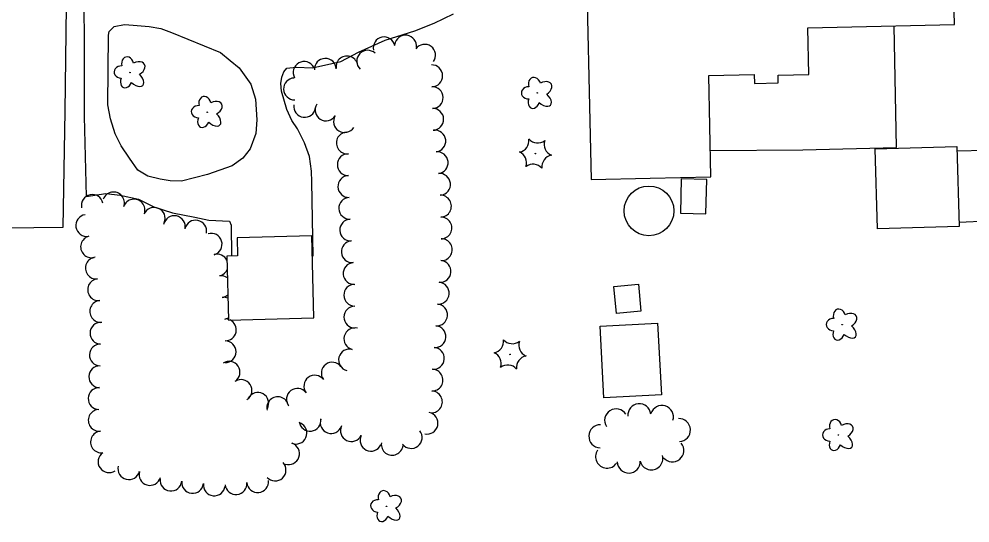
# Model space of a CAD drawing. Extents: x 588843 to 2552415, y 180129 to 269402.
# Drawn here: x 601779.1 to 602096.3, y 183083.3 to 183251.5 of the extents above; entities that cross this region are included whole.
import ezdxf

# ---------------------------------------------------------------- set-up
doc = ezdxf.new("R2010")
doc.units = 0
for name, color, linetype in [('E_BLD', 7, 'Continuous'), ('E_DWY', 7, 'Continuous'), ('E_LAND_TreeLine_P', 7, 'Continuous'), ('E_LAND_Vegetation', 7, 'Continuous'), ('E_RDWY', 7, 'Continuous')]:
    doc.layers.add(name, color=color, linetype=linetype)

# ---------------------------------------------------------------- blocks, each defined once
blk = doc.blocks.new('DTRE_4')
at = {"layer": 'E_LAND_Vegetation'}
blk.add_circle((-0.6, 0), 0.601, dxfattribs=at)
for centre, major_axis, ratio in [((-6.1, 17.5), (4.5, -16.3), 0.782863), ((13.3, 9), (-17.3, -9.6), 0.691916), ((-19.3, 0.5), (16.2, -0.4), 0.832022), ((-8.2, -17.2), (5.9, 15.9), 0.716896), ((11.6, -12.2), (-16.4, 15), 0.560249)]:
    blk.add_ellipse(centre, major_axis=major_axis, ratio=ratio, start_param=1.570796, end_param=4.712389, dxfattribs=at)
blk = doc.blocks.new('CTRE_4')
at = {"layer": 'E_LAND_Vegetation'}
blk.add_circle((0, 0), 0.733, dxfattribs=at)
for centre, start, end in [((-39.3, 29.4), 280.2067, 5.9716), ((5.9, 49), 220.2113, 305.9762), ((45.4, 19.3), 160.2113, 245.9762), ((-45.4, -19.3), 340.2113, 65.9762), ((39.5, -29.6), 100.2511, 185.9272), ((-5.9, -49), 40.2113, 125.9762)]:
    blk.add_arc(centre, 25.8, start, end, dxfattribs=at)

msp = doc.modelspace()

# ---------------------------------------------------------------- linework, layer by layer
at = {"layer": 'E_BLD'}
for points in [[(602032.3, 183232.76), (602042.55, 183232.99), (602042.19, 183248.57), (602091.16, 183249.7), (602090.55, 183276.31), (602008.59, 183274.43), (602008.41, 183281.98), (601968.02, 183281.05), (601969.93, 183197.92), (601989.67, 183198.36), (602009.92, 183198.84), (602009.15, 183232.66), (602024.34, 183233.01), (602024.41, 183229.98), (602032.36, 183230.17)], [(602092.75, 183182.31), (602065.49, 183181.51), (602064.71, 183208.18), (602091.97, 183208.97)], [(602008.25, 183186.45), (602008.55, 183197.98), (602000, 183198.19), (601999.71, 183186.67)], [(601877.4, 183151.76), (601876.72, 183179.1), (601851.84, 183178.47), (601851.99, 183172.47), (601848.4, 183172.38), (601848.93, 183151.05)], [(601977.51, 183162.19), (601985.68, 183162.97), (601986.55, 183153.99), (601978.38, 183153.2)], [(601992.11, 183149.98), (601993.39, 183126.09), (601974.17, 183125.06), (601972.89, 183148.95)]]:
    msp.add_lwpolyline(points, close=True, dxfattribs=at)
msp.add_circle((601989.23, 183187.47), 8.3, dxfattribs=at)
at = {"layer": 'E_DWY'}
for points in [[(601796.19, 183442.79), (601798.01, 183440.01), (601798.54, 183437.17), (601799.3, 183344.67), (601800.64, 183281.1), (601800.79, 183218.97), (601801.49, 183192.24), (601808, 183193.28), (601812.84, 183192.75), (601818.87, 183191.37), (601824.06, 183188.8), (601830.28, 183186.82), (601837.73, 183185.4), (601842.36, 183184.37), (601849.23, 183184.08), (601849.8, 183182.75), (601849.94, 183172.63)], [(601877.14, 183172.31), (601876.7, 183197.21), (601876.59, 183200.75), (601876.01, 183205.62), (601874.31, 183210.22), (601871.91, 183214.84), (601870.06, 183217.62), (601868.44, 183221.31), (601866.68, 183227.42), (601866.45, 183229.96), (601866.7, 183232.08), (601867.46, 183233.88), (601868.4, 183235.07), (601871.55, 183235.39), (601877.01, 183235.24), (601886.37, 183237.32), (601892.32, 183240.4), (601901.23, 183244.41), (601911.13, 183247.58), (601917.57, 183250.14), (601924.03, 183253.2)], [(602009.72, 183207.61), (602040.54, 183207.85), (602071.78, 183208.64), (602071.01, 183249.24)], [(602092.01, 183207.47), (602101.48, 183207.78), (602102.17, 183184), (602092.71, 183183.56)]]:
    msp.add_lwpolyline(points, dxfattribs=at)
msp.add_lwpolyline([(601829.97, 183247.02), (601846.29, 183240.31), (601849.55, 183237.6), (601852.52, 183235.19), (601856.42, 183229.72), (601857.91, 183224.73), (601858.43, 183217.83), (601858.01, 183213.29), (601856.15, 183208.18), (601853.74, 183205.11), (601850.13, 183202.47), (601841.96, 183199.66), (601833.3, 183197.36), (601829.46, 183197.46), (601826.13, 183198.06), (601822.01, 183199.08), (601818.73, 183201.09), (601815.9, 183205.01), (601813.18, 183209.23), (601811.16, 183213.13), (601809.57, 183218.13), (601808.69, 183222.91), (601808.9, 183246.07), (601809.14, 183247.38), (601810.8, 183248.95), (601814.26, 183249.67), (601817.19, 183249.49), (601822.44, 183249.05), (601826.37, 183248.33)], close=True, dxfattribs=at)
at = {"layer": 'E_LAND_TreeLine_P'}
for centre, radius, start, end in [((601908.01, 183242.45), 3.64, 351.8831, 171.8831), ((601900.86, 183241.86), 3.64, 11.5991, 191.5991), ((601914.39, 183239.4), 3.64, 324.0847, 144.0847), ((601895.38, 183237.42), 3.64, 46.0676, 226.0676), ((601874.18, 183233.65), 3.64, 29.0443, 209.0443), ((601881.23, 183234.71), 3.64, 2.1564, 182.1564), ((601888.45, 183235.51), 3.64, 6.8309, 186.8309), ((601916.74, 183232.54), 3.64, 271.4007, 91.4007), ((601870.96, 183228.16), 3.64, 91.8315, 271.8315), ((601916.91, 183225.27), 3.64, 271.4007, 91.4007), ((601874.35, 183222.33), 3.64, 172.1248, 352.1248), ((601881.48, 183221.13), 3.64, 147.9995, 327.9995), ((601917.09, 183218), 3.64, 271.4007, 91.4007), ((601887.64, 183217.27), 3.64, 147.9995, 327.9995), ((601917.78, 183210.77), 3.64, 276.2302, 96.2302), ((601888.57, 183210.13), 3.64, 96.2803, 276.2803), ((601888.93, 183202.88), 3.64, 89.9725, 269.9725), ((601918.57, 183203.54), 3.64, 276.2302, 96.2302), ((601889.08, 183195.61), 3.64, 92.5095, 272.5095), ((601919.36, 183196.31), 3.64, 276.2302, 96.2302), ((601803.5, 183189.3), 3.64, 12.0355, 192.0355), ((601810.57, 183190.13), 3.64, 340.7646, 160.7646), ((601889.4, 183188.34), 3.64, 92.5095, 272.5095), ((601919.67, 183189.05), 3.64, 271.1405, 91.1405), ((601817.43, 183187.74), 3.64, 340.7646, 160.7646), ((601824.16, 183184.97), 3.64, 336.8341, 156.8341), ((601801.64, 183182.6), 3.64, 98.5897, 278.5897), ((601830.87, 183182.2), 3.64, 348.3844, 168.3844), ((601919.81, 183181.78), 3.64, 271.1405, 91.1405), ((601837.99, 183180.74), 3.64, 348.3844, 168.3844), ((601889.72, 183181.08), 3.64, 92.5095, 272.5095), ((601843.15, 183176.35), 3.64, 286.2489, 106.2489), ((601803.26, 183175.47), 3.64, 103.9263, 283.9263), ((601890.24, 183173.83), 3.64, 94.7191, 274.7191), ((601919.96, 183174.51), 3.64, 271.1405, 91.1405), ((601845.18, 183169.37), 3.64, 26.6005, 106.2489), ((601804.87, 183168.39), 3.64, 95.754, 275.754), ((601890.84, 183166.58), 3.64, 94.7191, 274.7191), ((601919.53, 183167.26), 3.64, 265.2852, 85.2852), ((601845.18, 183169.37), 3.64, 286.2489, 336.266), ((601805.6, 183161.15), 3.64, 95.754, 275.754), ((601846.39, 183162.22), 3.64, 52.8817, 96.7753), ((601918.93, 183160.01), 3.64, 265.2852, 85.2852), ((601891.05, 183159.32), 3.64, 90.2549, 270.2549), ((601806.32, 183153.92), 3.64, 95.754, 275.754), ((601846.39, 183162.22), 3.64, 276.7753, 309.9848), ((601847.25, 183155), 3.64, 65.5207, 96.7753), ((601891.08, 183152.05), 3.64, 90.2549, 270.2549), ((601918.38, 183152.76), 3.64, 265.6948, 85.6948), ((601847.25, 183155), 3.64, 276.7753, 297.3458), ((601847.91, 183147.76), 3.64, 269.3201, 65.0724), ((601847.91, 183147.76), 3.64, 73.7477, 89.3201), ((601806.38, 183146.66), 3.64, 88.465, 268.465), ((601891.1, 183144.78), 3.64, 75.9362, 255.9362), ((601917.83, 183145.51), 3.64, 265.6948, 85.6948), ((601847.82, 183140.49), 3.64, 269.3201, 89.3201), ((601806.18, 183139.39), 3.64, 88.465, 268.465), ((601889.33, 183137.72), 3.64, 75.9362, 255.9362), ((601917.28, 183138.26), 3.64, 265.6948, 85.6948), ((601805.99, 183132.12), 3.64, 88.465, 268.465), ((601849.12, 183133.63), 3.64, 303.2209, 123.2209), ((601883.56, 183133.33), 3.64, 36.7552, 216.7552), ((601916.85, 183131), 3.64, 268.465, 88.465), ((601877.74, 183128.98), 3.64, 36.7552, 216.7552), ((601805.79, 183124.85), 3.64, 88.465, 268.465), ((601853.11, 183127.54), 3.64, 303.2209, 123.2209), ((601858.72, 183123.23), 3.64, 331.3437, 151.3437), ((601865.38, 183121.8), 3.64, 13.2915, 193.2915), ((601871.92, 183124.61), 3.64, 36.9452, 216.9452), ((601916.65, 183123.73), 3.64, 268.465, 88.465), ((601986.02, 183119.31), 3.83, 5.5381, 185.5381), ((601993.56, 183118.71), 3.83, 343.1147, 163.1147), ((601805.81, 183117.59), 3.64, 95.9366, 275.9366), ((601915.18, 183116.62), 3.64, 258.0276, 78.0276), ((601978.26, 183117.56), 3.83, 32.2269, 212.2269), ((601871.46, 183113.31), 3.64, 246.2987, 66.2987), ((601876.16, 183117.59), 3.64, 187.3457, 7.3457), ((601883.2, 183116.83), 3.64, 160.9395, 340.9395), ((601889.94, 183114.13), 3.64, 154.1026, 334.1026), ((601972.99, 183112.28), 3.83, 88.5369, 268.5369), ((601999.22, 183114.32), 3.83, 272.826, 92.826), ((601806.56, 183110.36), 3.64, 95.9366, 275.9366), ((601896.48, 183110.95), 3.64, 154.1026, 334.1026), ((601909.89, 183111.86), 3.64, 218.1329, 38.1329), ((601869.01, 183106.46), 3.64, 251.4742, 71.4742), ((601903.55, 183109.59), 3.64, 173.1505, 353.1505), ((601997.05, 183107.55), 3.83, 219.3005, 39.3005), ((601809.06, 183103.77), 3.64, 124.8494, 304.8494), ((601975.23, 183105.45), 3.83, 146.0657, 326.0657), ((601864.49, 183101), 3.64, 222.7011, 42.7011), ((601982.47, 183103.82), 3.83, 181.4477, 1.4477), ((601990.01, 183104.87), 3.83, 194.6503, 14.6503), ((601815.71, 183101.44), 3.64, 166.2646, 346.2646), ((601822.72, 183099.51), 3.64, 164.2005, 344.2005), ((601829.74, 183097.66), 3.64, 173.6443, 353.6443), ((601836.97, 183096.86), 3.64, 173.6443, 353.6443), ((601851.43, 183096.44), 3.64, 185.4934, 5.4934), ((601858.67, 183097.14), 3.64, 185.4934, 5.4934), ((601844.2, 183096.05), 3.64, 173.6443, 353.6443)]:
    msp.add_arc(centre, radius, start, end, dxfattribs=at)
at = {"layer": 'E_RDWY'}
for points in [[(601793.79, 183181.99), (601794.42, 183220.63), (601794.86, 183255.82)], [(601764.24, 183181.67), (601793.79, 183181.99)]]:
    msp.add_lwpolyline(points, dxfattribs=at)

# ---------------------------------------------------------------- block references
at = {"layer": 'E_LAND_Vegetation', "yscale": 0.1524003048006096}
for name, p, xscale, rotation in [('DTRE_4', (601816.19, 183233.62), 0.1524003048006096, -1.5595808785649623), ('DTRE_4', (601952.06, 183226.84), 0.15240030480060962, 1.026409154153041), ('DTRE_4', (601841.94, 183220.39), 0.1524003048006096, -1.5595808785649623), ('CTRE_4', (601951.34, 183206.58), 0.15240030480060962, 1.026409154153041), ('DTRE_4', (602053.77, 183149.52), 0.15240030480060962, 1.026409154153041), ('CTRE_4', (601942.87, 183139.6), 0.15240030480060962, 1.026409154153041), ('DTRE_4', (602052.53, 183112.67), 0.15240030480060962, 1.026409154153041), ('DTRE_4', (601901.75, 183088.88), 0.1524003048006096, -1.5595808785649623)]:
    msp.add_blockref(name, p, dxfattribs=dict(at, xscale=xscale, rotation=rotation))

doc.saveas('drawing.dxf')
